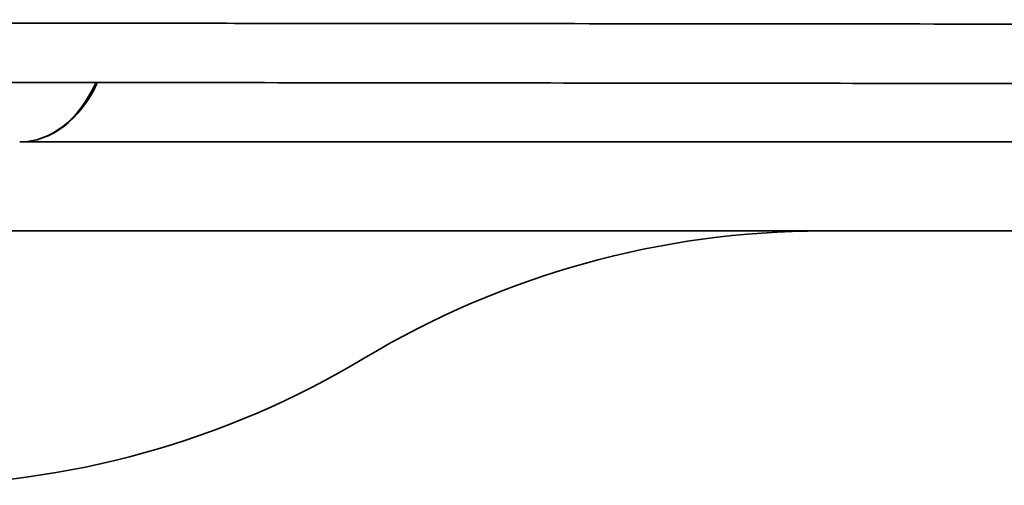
# Model space of a CAD drawing. Header units: millimetres. Extents: x -56303 to -45239, y -20463 to -4540.
# Tile 597 of 891: x -51744.458 to -51743.684, y -15909.132 to -15908.766. Entities that reach past the tile are written whole.
import ezdxf

# ---------------------------------------------------------------- set-up
doc = ezdxf.new("R2010")
doc.units = ezdxf.units.MM
doc.layers.add('_HVAC_urzadzenia', color=220, linetype='Continuous', lineweight=35)

# ---------------------------------------------------------------- blocks, each defined once
blk = doc.blocks.new('A$C41852E73')
at = {"linetype": 'Continuous'}
for p, q in [((50.93332, 5.96202), (53.27267, 5.96202)), ((52.77203, 5.89214), (50.57888, 5.89214))]:
    blk.add_line(p, q, dxfattribs=at)
at = {"linetype": 'Continuous', "extrusion": (0, 0, -1)}
blk.add_arc((-51.56389, 5.19327), 0.69887, 58.99728, 90, dxfattribs=at)
at = {"linetype": 'Continuous'}
blk.add_arc((50.84394, 6.39133), 0.69887, 270, 301.00272, dxfattribs=at)
for major_axis, ratio, start_param, end_param in [((-0.00013, -0.09984), 0.721261, 0.000362, 1.001745), ((0, 0.09984), 0.707107, 3.141589, 4.14032)]:
    blk.add_ellipse((50.93332, 6.06186), major_axis=major_axis, ratio=ratio, start_param=start_param, end_param=end_param, dxfattribs=at)
for points, knots in [([(47.49133, 6.05801), (47.53119, 6.05798), (47.6466, 6.05791), (47.8368, 6.05778), (48.0612, 6.05762), (48.28404, 6.05746), (48.50518, 6.0573), (48.7245, 6.05714), (48.94189, 6.05697), (49.15723, 6.05681), (49.37041, 6.05664), (49.5813, 6.05647), (49.78979, 6.05631), (49.99577, 6.05614), (50.19913, 6.05596), (50.39976, 6.05579), (50.59755, 6.05562), (50.79238, 6.05545), (50.98417, 6.05527), (51.17279, 6.0551), (51.35816, 6.05492), (51.54016, 6.05475), (51.71871, 6.05457), (51.89369, 6.0544), (52.06503, 6.05422), (52.23262, 6.05404), (52.39638, 6.05387), (52.55621, 6.05369), (52.71204, 6.05352), (52.86377, 6.05334), (53.01132, 6.05317), (53.15461, 6.053), (53.29357, 6.05282), (53.41986, 6.05266), (53.49882, 6.05256), (53.5338, 6.05251)], [0, 0, 0, 0, 0.016272, 0.047191, 0.078111, 0.109031, 0.139951, 0.17087, 0.20179, 0.23271, 0.263629, 0.294549, 0.325469, 0.356388, 0.387308, 0.418228, 0.449147, 0.480067, 0.510987, 0.541906, 0.572826, 0.603745, 0.634665, 0.665584, 0.696504, 0.727423, 0.758343, 0.789262, 0.820182, 0.851101, 0.88202, 0.912939, 0.943859, 0.974778, 1, 1, 1, 1]), ([(47.37401, 6.012), (47.41167, 6.01197), (47.52068, 6.01189), (47.70024, 6.01175), (47.91193, 6.01159), (48.12197, 6.01142), (48.33021, 6.01125), (48.53655, 6.01108), (48.74085, 6.01091), (48.94299, 6.01073), (49.14284, 6.01055), (49.3403, 6.01038), (49.53523, 6.0102), (49.72752, 6.01002), (49.91706, 6.00984), (50.10373, 6.00966), (50.28742, 6.00947), (50.46801, 6.00929), (50.6454, 6.0091), (50.81949, 6.00892), (50.99015, 6.00874), (51.1573, 6.00855), (51.32084, 6.00836), (51.48065, 6.00818), (51.63666, 6.00799), (51.78875, 6.00781), (51.93685, 6.00762), (52.08085, 6.00744), (52.22069, 6.00725), (52.35626, 6.00707), (52.48749, 6.00689), (52.61207, 6.00671), (52.70106, 6.00658), (52.74817, 6.00651), (52.75743, 6.00649)], [0, 0, 0, 0, 0.017139, 0.049704, 0.082271, 0.114837, 0.147404, 0.17997, 0.212536, 0.245103, 0.277669, 0.310235, 0.342801, 0.375368, 0.407934, 0.4405, 0.473067, 0.505633, 0.538199, 0.570765, 0.603331, 0.635898, 0.668464, 0.70103, 0.733596, 0.766162, 0.798728, 0.831294, 0.863859, 0.896425, 0.928991, 0.961556, 0.992408, 1, 1, 1, 1])]:
    blk.add_open_spline(points, degree=3, knots=knots, dxfattribs=at)

msp = doc.modelspace()

# ---------------------------------------------------------------- block references
at = {"layer": '_HVAC_urzadzenia'}
msp.add_blockref('A$C41852E73', (-51795.39088, -15914.82437), dxfattribs=at)

doc.saveas('drawing.dxf')
